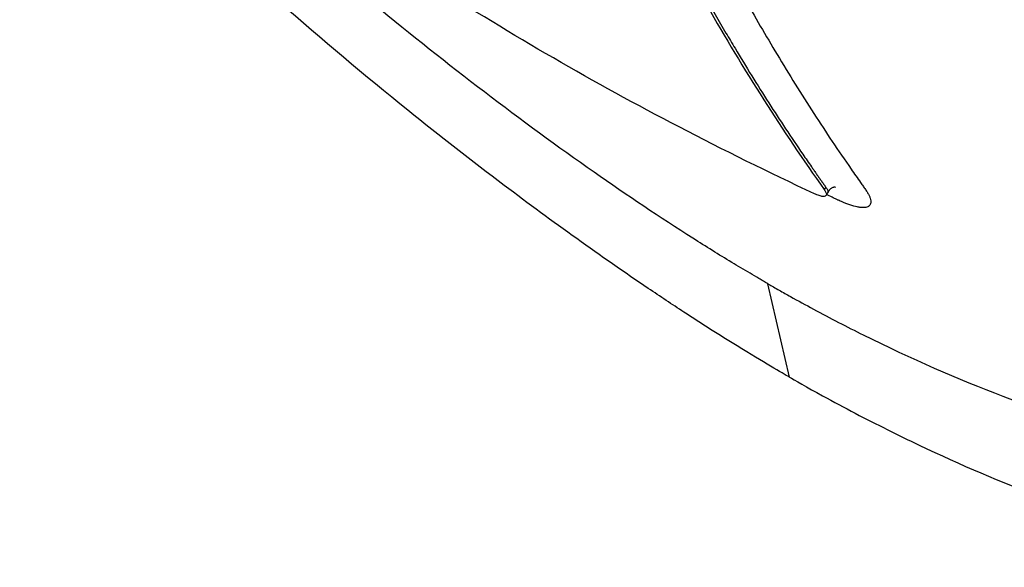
# Model space of a CAD drawing. Header units: millimetres. Extents: x 0 to 4378, y 0 to 2376.
# Tile 285 of 324: x 2554 to 2578, y 1095 to 1108. Entities that reach past the tile are written whole.
import ezdxf

# ---------------------------------------------------------------- set-up
doc = ezdxf.new("R2010")
doc.units = ezdxf.units.MM
doc.header["$LTSCALE"] = 0.2
doc.layers.add('01_Object Line', color=4, linetype='Continuous')

# ---------------------------------------------------------------- blocks, each defined once
blk = doc.blocks.new('A$C7c2cc22e_1')
for p, q in [((63.503, 69.794), (63.468, 69.733)), ((63.549, 69.653), (63.513, 69.591)), ((62.628, 65.213), (62.109, 67.464))]:
    blk.add_line(p, q)
for points, knots in [([(62.109, 67.464), (62.068, 67.488), (62.036, 67.506), (61.966, 67.547), (61.93, 67.568), (61.822, 67.631), (61.75, 67.673), (61.532, 67.802), (61.385, 67.889), (60.927, 68.166), (60.613, 68.361), (59.519, 69.056), (58.719, 69.591), (56.171, 71.373), (54.386, 72.735), (52.215, 74.52), (51.813, 74.856), (50.434, 76.028), (49.46, 76.888), (47.895, 78.323), (47.299, 78.883), (45.937, 80.19), (45.176, 80.944), (43.764, 82.383), (43.111, 83.067), (42.123, 84.129), (41.781, 84.501), (39.741, 86.76), (38.117, 88.692), (35.848, 91.611), (35.123, 92.581), (33.733, 94.521), (33.068, 95.491), (31.816, 97.405), (31.229, 98.347), (30.122, 100.22), (29.602, 101.149), (27.177, 105.761), (25.878, 109.179), (25.149, 112.861), (25.05, 113.527), (24.9, 115.123), (24.898, 116.017), (25.027, 117.251), (25.092, 117.644), (25.267, 118.393), (25.376, 118.749), (25.507, 119.085)], [0.000001, 0.000001, 0.000001, 0.000001, 0.017289, 0.017289, 0.034993, 0.034993, 0.070506, 0.070506, 0.142461, 0.142461, 0.294734, 0.294734, 0.67969, 0.67969, 1.52071, 1.52071, 1.712137, 1.712137, 2.17847, 2.17847, 2.468632, 2.468632, 2.845677, 2.845677, 3.177241, 3.177241, 3.354712, 3.354712, 4.246918, 4.246918, 4.688059, 4.688059, 5.129475, 5.129475, 5.562211, 5.562211, 5.997516, 5.997516, 7.753462, 7.753462, 8.159608, 8.159608, 8.770872, 8.770872, 9.07783, 9.07783, 9.385555, 9.385555, 9.385555, 9.385555]), ([(62.628, 65.213), (62.459, 65.311), (62.007, 65.57), (60.943, 66.227), (60.516, 66.499), (59.801, 66.966), (59.514, 67.156), (58.084, 68.121), (56.922, 68.953), (54.983, 70.414), (54.205, 71.02), (52.394, 72.478), (51.362, 73.344), (48.967, 75.438), (47.612, 76.688), (44.504, 79.704), (42.769, 81.506), (40.66, 83.852), (40.222, 84.349), (39.573, 85.099), (39.359, 85.348), (38.936, 85.846), (38.727, 86.095), (38.41, 86.475), (38.304, 86.603), (37.986, 86.988), (37.779, 87.24), (37.371, 87.744), (37.17, 87.994), (36.872, 88.369), (36.774, 88.494), (36.572, 88.751), (36.468, 88.883), (36.264, 89.146), (36.163, 89.277), (35.857, 89.673), (35.653, 89.941), (35.271, 90.446), (35.087, 90.693), (34.723, 91.184), (34.545, 91.426), (34.012, 92.161), (33.663, 92.653), (32.96, 93.663), (32.604, 94.187), (31.958, 95.159), (31.668, 95.606), (31.29, 96.199), (31.212, 96.323), (30.821, 96.947), (30.519, 97.44), (30.078, 98.179), (29.934, 98.425), (29.651, 98.912), (29.512, 99.155), (29.239, 99.639), (29.107, 99.877), (28.909, 100.237), (28.843, 100.359), (28.715, 100.596), (28.654, 100.71), (28.527, 100.948), (28.464, 101.068), (28.287, 101.406), (28.169, 101.635), (27.172, 103.598), (26.424, 105.283), (25.765, 107.039), (25.711, 107.188), (25.604, 107.483), (25.553, 107.627), (25.455, 107.908), (25.408, 108.047), (25.317, 108.318), (25.274, 108.451), (25.19, 108.712), (25.15, 108.841), (25.036, 109.21), (24.964, 109.454), (24.767, 110.15), (24.652, 110.602), (24.512, 111.214), (24.47, 111.401), (24.414, 111.676), (24.396, 111.763), (24.346, 112.018), (24.316, 112.185), (24.26, 112.506), (24.236, 112.659), (24.17, 113.097), (24.133, 113.377), (24.052, 114.136), (24.021, 114.604), (24.002, 115.394), (24.006, 115.724), (24.044, 116.525), (24.093, 116.985), (24.206, 117.64), (24.25, 117.853), (24.327, 118.164), (24.354, 118.267), (24.397, 118.418), (24.411, 118.468), (24.434, 118.542), (24.442, 118.567), (24.453, 118.604), (24.457, 118.616), (24.465, 118.641), (24.469, 118.653), (24.473, 118.665)], [0.000492, 0.000492, 0.000492, 0.000492, 0.070477, 0.070477, 0.116784, 0.116784, 0.147598, 0.147598, 0.270163, 0.270163, 0.35129, 0.35129, 0.459378, 0.459378, 0.603543, 0.603543, 0.795477, 0.795477, 0.846759, 0.846759, 0.872247, 0.872247, 0.897546, 0.897546, 0.910816, 0.910816, 0.936058, 0.936058, 0.961053, 0.961053, 0.973407, 0.973407, 0.986612, 0.986612, 0.999925, 0.999925, 1.026343, 1.026343, 1.051465, 1.051465, 1.076258, 1.076258, 1.125243, 1.125243, 1.177878, 1.177878, 1.224985, 1.224985, 1.237745, 1.237745, 1.287061, 1.287061, 1.311764, 1.311764, 1.336615, 1.336615, 1.361333, 1.361333, 1.372959, 1.372959, 1.384222, 1.384222, 1.395507, 1.395507, 1.41867, 1.41867, 1.596072, 1.596072, 1.612752, 1.612752, 1.628768, 1.628768, 1.644172, 1.644172, 1.659003, 1.659003, 1.673475, 1.673475, 1.702106, 1.702106, 1.756638, 1.756638, 1.781274, 1.781274, 1.792708, 1.792708, 1.814679, 1.814679, 1.835454, 1.835454, 1.874477, 1.874477, 1.942807, 1.942807, 1.994085, 1.994085, 2.070998, 2.070998, 2.109452, 2.109452, 2.128666, 2.128666, 2.138273, 2.138273, 2.143077, 2.143077, 2.145479, 2.145479, 2.147874, 2.147874, 2.147874, 2.147874]), ([(62.628, 65.213), (62.728, 65.156), (63.066, 64.963), (63.69, 64.622), (63.954, 64.48), (64.733, 64.073), (65.247, 63.817), (66.762, 63.099), (67.744, 62.682), (69.314, 62.088), (69.95, 61.867), (70.91, 61.567), (71.253, 61.467), (72.494, 61.134), (73.36, 60.953), (75.264, 60.682), (76.294, 60.632), (77.774, 60.742), (78.284, 60.82), (81.114, 61.499), (82.489, 62.893), (83.637, 65.428), (83.884, 66.522), (84.06, 69.563), (83.854, 72.529), (81.341, 79.25), (80.219, 81.641), (77.482, 86.578), (75.868, 89.121), (74.048, 91.668)], [-11.591769, -11.591769, -11.591769, -11.591769, -11.369233, -11.369233, -11.2055, -11.2055, -10.879051, -10.879051, -10.229253, -10.229253, -9.808886, -9.808886, -9.569695, -9.569695, -8.931682, -8.931682, -8.097781, -8.097781, -7.622133, -7.622133, -5.29353, -5.29353, -3.945591, -3.945591, -1.974095, -1.974095, -0.987299, -0.987299, -0.000001, -0.000001, -0.000001, -0.000001]), ([(62.109, 67.464), (62.134, 67.45), (62.154, 67.438), (62.199, 67.412), (62.222, 67.399), (62.289, 67.361), (62.335, 67.335), (62.471, 67.258), (62.562, 67.207), (62.838, 67.053), (63.022, 66.952), (63.614, 66.634), (64.014, 66.428), (65.562, 65.66), (66.694, 65.167), (69.239, 64.199), (70.637, 63.783), (73.807, 63.127), (75.484, 63.04), (79.291, 63.631), (80.782, 64.804), (82.705, 68.339), (82.727, 70.939), (81.862, 75.912), (80.94, 78.668), (78.178, 84.636), (76.356, 87.799), (74.143, 91.048)], [-6.407087, -6.407087, -6.407087, -6.407087, -6.401237, -6.401237, -6.39525, -6.39525, -6.383254, -6.383254, -6.359103, -6.359103, -6.309555, -6.309555, -6.200269, -6.200269, -5.881807, -5.881807, -5.449682, -5.449682, -4.832371, -4.832371, -3.815475, -3.815475, -2.514487, -2.514487, -1.264317, -1.264317, -0.000001, -0.000001, -0.000001, -0.000001]), ([(58.146, 79.29), (58.147, 79.288), (58.148, 79.285), (58.149, 79.283), (58.152, 79.276), (58.156, 79.269), (58.159, 79.261), (58.184, 79.203), (58.21, 79.145), (58.236, 79.087), (58.262, 79.029), (58.288, 78.971), (58.314, 78.913), (58.32, 78.899), (58.327, 78.884), (58.333, 78.87), (58.34, 78.855), (58.346, 78.841), (58.353, 78.826), (58.366, 78.798), (58.379, 78.769), (58.392, 78.74), (58.444, 78.624), (58.496, 78.509), (58.549, 78.395), (58.76, 77.935), (58.977, 77.481), (59.198, 77.033), (59.419, 76.584), (59.644, 76.141), (59.875, 75.703), (60.106, 75.265), (60.341, 74.832), (60.581, 74.404), (60.751, 74.102), (60.924, 73.801), (61.099, 73.504)], [0, 0, 0, 0, 0.0006665, 0.0006665, 0.0006665, 0.002773, 0.002773, 0.002773, 0.0196251, 0.0196251, 0.0196251, 0.0364771, 0.0364771, 0.0364771, 0.0406901, 0.0406901, 0.0406901, 0.0449031, 0.0449031, 0.0449031, 0.0533291, 0.0533291, 0.0533291, 0.0870332, 0.0870332, 0.0870332, 0.2218495, 0.2218495, 0.2218495, 0.3566658, 0.3566658, 0.3566658, 0.4914821, 0.4914821, 0.4914821, 0.5868683, 0.5868683, 0.5868683, 0.5868683]), ([(59.048, 79.369), (59.06, 79.348), (59.07, 79.327), (59.08, 79.307), (59.088, 79.29), (59.095, 79.274), (59.102, 79.258), (59.109, 79.242), (59.116, 79.226), (59.123, 79.21), (59.137, 79.179), (59.151, 79.147), (59.165, 79.115), (59.221, 78.988), (59.277, 78.862), (59.334, 78.736), (59.561, 78.232), (59.794, 77.733), (60.032, 77.241), (60.27, 76.749), (60.515, 76.264), (60.765, 75.785), (61.015, 75.305), (61.27, 74.832), (61.531, 74.366), (61.792, 73.9), (62.059, 73.441), (62.331, 72.988), (62.62, 72.506), (62.916, 72.031), (63.218, 71.564), (63.511, 71.111), (63.81, 70.666), (64.115, 70.227), (64.191, 70.117), (64.267, 70.008), (64.344, 69.899), (64.364, 69.872), (64.383, 69.845), (64.402, 69.818), (64.412, 69.804), (64.421, 69.791), (64.431, 69.777), (64.441, 69.763), (64.45, 69.75), (64.46, 69.736), (64.479, 69.71), (64.496, 69.684), (64.51, 69.659), (64.525, 69.634), (64.538, 69.61), (64.549, 69.587), (64.56, 69.564), (64.569, 69.543), (64.575, 69.522), (64.582, 69.502), (64.586, 69.482), (64.589, 69.465), (64.59, 69.46), (64.59, 69.456), (64.59, 69.451), (64.591, 69.447), (64.591, 69.443), (64.591, 69.439), (64.591, 69.43), (64.591, 69.422), (64.59, 69.415), (64.588, 69.4), (64.584, 69.386), (64.578, 69.373), (64.572, 69.361), (64.564, 69.35), (64.554, 69.341), (64.548, 69.335), (64.542, 69.331), (64.535, 69.326)], [-0.7017828, -0.7017828, -0.7017828, -0.7017828, -0.7003569, -0.7003569, -0.7003569, -0.6992184, -0.6992184, -0.6992184, -0.6980799, -0.6980799, -0.6980799, -0.695803, -0.695803, -0.695803, -0.686695, -0.686695, -0.686695, -0.6502632, -0.6502632, -0.6502632, -0.6138313, -0.6138313, -0.6138313, -0.5773995, -0.5773995, -0.5773995, -0.5409677, -0.5409677, -0.5409677, -0.5021739, -0.5021739, -0.5021739, -0.4645611, -0.4645611, -0.4645611, -0.4551579, -0.4551579, -0.4551579, -0.4528071, -0.4528071, -0.4528071, -0.4516317, -0.4516317, -0.4516317, -0.4504563, -0.4504563, -0.4504563, -0.4481055, -0.4481055, -0.4481055, -0.4457547, -0.4457547, -0.4457547, -0.4434039, -0.4434039, -0.4434039, -0.4410531, -0.4410531, -0.4410531, -0.4404654, -0.4404654, -0.4404654, -0.4398777, -0.4398777, -0.4398777, -0.4387023, -0.4387023, -0.4387023, -0.4363515, -0.4363515, -0.4363515, -0.4340007, -0.4340007, -0.4340007, -0.4326907, -0.4326907, -0.4326907, -0.4326907]), ([(58.109, 79.226), (58.884, 77.465), (59.729, 75.78), (61.521, 72.619), (62.463, 71.139), (63.468, 69.733)], [-1.721691, -1.721691, -1.721691, -1.721691, -0.84519, -0.84519, -0.000001, -0.000001, -0.000001, -0.000001]), ([(63.23, 69.632), (62.127, 70.147), (61.039, 70.683), (58.941, 71.775), (57.932, 72.328), (55.944, 73.477), (54.968, 74.07), (53.007, 75.324), (52.024, 75.985), (51.06, 76.665)], [-1.723661, -1.723661, -1.723661, -1.723661, -1.283811, -1.283811, -0.862142, -0.862142, -0.440299, -0.440299, -0.000001, -0.000001, -0.000001, -0.000001]), ([(61.099, 73.504), (61.171, 73.381), (61.244, 73.258), (61.317, 73.136), (61.583, 72.691), (61.855, 72.254), (62.131, 71.822), (62.4, 71.403), (62.673, 70.99), (62.951, 70.584), (63.021, 70.482), (63.091, 70.381), (63.161, 70.28), (63.179, 70.255), (63.196, 70.229), (63.214, 70.204), (63.223, 70.192), (63.231, 70.179), (63.24, 70.166), (63.249, 70.154), (63.258, 70.141), (63.267, 70.129), (63.284, 70.104), (63.302, 70.078), (63.319, 70.053), (63.337, 70.028), (63.355, 70.003), (63.372, 69.978), (63.39, 69.953), (63.408, 69.928), (63.426, 69.903), (63.443, 69.878), (63.461, 69.853), (63.479, 69.828), (63.483, 69.822), (63.488, 69.816), (63.492, 69.809), (63.496, 69.804), (63.499, 69.799), (63.503, 69.794)], [0.5868683, 0.5868683, 0.5868683, 0.5868683, 0.6262984, 0.6262984, 0.6262984, 0.769855, 0.769855, 0.769855, 0.9090414, 0.9090414, 0.9090414, 0.943838, 0.943838, 0.943838, 0.9525372, 0.9525372, 0.9525372, 0.9568868, 0.9568868, 0.9568868, 0.9612363, 0.9612363, 0.9612363, 0.9699355, 0.9699355, 0.9699355, 0.9786346, 0.9786346, 0.9786346, 0.9873338, 0.9873338, 0.9873338, 0.9960329, 0.9960329, 0.9960329, 0.9982077, 0.9982077, 0.9982077, 1, 1, 1, 1]), ([(63.503, 69.794), (63.512, 69.78), (63.521, 69.767), (63.528, 69.755), (63.54, 69.732), (63.549, 69.712), (63.552, 69.695), (63.556, 69.678), (63.555, 69.664), (63.549, 69.653), (63.549, 69.653), (63.549, 69.653), (63.549, 69.653)], [0.000025, 0.000025, 0.000025, 0.000025, 0.0831958, 0.0831958, 0.0831958, 0.2361365, 0.2361365, 0.2361365, 0.3890773, 0.3890773, 0.3890773, 0.3905127, 0.3905127, 0.3905127, 0.3905127]), ([(63.736, 69.785), (63.736, 69.785), (63.735, 69.786), (63.73, 69.787), (63.724, 69.788), (63.707, 69.788), (63.698, 69.787), (63.678, 69.783), (63.668, 69.78), (63.641, 69.767), (63.622, 69.753), (63.584, 69.713), (63.565, 69.685), (63.55, 69.655)], [2.77931177, 2.77931177, 2.77931177, 2.77931177, 2.78417605, 2.78417605, 2.79287388, 2.79287388, 2.80000846, 2.80000846, 2.80589759, 2.80589759, 2.81569743, 2.81569743, 2.82698879, 2.82698879, 2.82698879, 2.82698879]), ([(63.468, 69.733), (63.487, 69.706), (63.5, 69.682), (63.518, 69.639), (63.521, 69.62), (63.516, 69.591), (63.507, 69.58), (63.477, 69.566), (63.457, 69.564), (63.406, 69.569), (63.377, 69.576), (63.31, 69.597), (63.272, 69.613), (63.23, 69.632)], [-0.09810241, -0.09810241, -0.09810241, -0.09810241, -0.08224452, -0.08224452, -0.06572757, -0.06572757, -0.0490448, -0.0490448, -0.03216608, -0.03216608, -0.01647028, -0.01647028, -0.00000101, -0.00000101, -0.00000101, -0.00000101]), ([(64.535, 69.326), (64.529, 69.323), (64.523, 69.32), (64.517, 69.317), (64.503, 69.311), (64.486, 69.306), (64.468, 69.303), (64.454, 69.3), (64.438, 69.298), (64.422, 69.298), (64.417, 69.298), (64.412, 69.298), (64.407, 69.298), (64.401, 69.298), (64.396, 69.298), (64.391, 69.298), (64.386, 69.298), (64.38, 69.298), (64.375, 69.299), (64.363, 69.299), (64.352, 69.3), (64.34, 69.302), (64.334, 69.302), (64.328, 69.303), (64.322, 69.304), (64.316, 69.305), (64.31, 69.306), (64.303, 69.307), (64.291, 69.309), (64.278, 69.311), (64.264, 69.314), (64.211, 69.325), (64.151, 69.341), (64.087, 69.363), (64.023, 69.385), (63.954, 69.412), (63.881, 69.443), (63.863, 69.451), (63.844, 69.46), (63.826, 69.468), (63.816, 69.472), (63.807, 69.477), (63.797, 69.481), (63.788, 69.486), (63.779, 69.49), (63.769, 69.494), (63.731, 69.512), (63.694, 69.53), (63.656, 69.547), (63.612, 69.568), (63.568, 69.589), (63.524, 69.609)], [-0.43269069, -0.43269069, -0.43269069, -0.43269069, -0.43164991, -0.43164991, -0.43164991, -0.42929911, -0.42929911, -0.42929911, -0.42748828, -0.42748828, -0.42748828, -0.42694832, -0.42694832, -0.42694832, -0.42640835, -0.42640835, -0.42640835, -0.42586838, -0.42586838, -0.42586838, -0.42478844, -0.42478844, -0.42478844, -0.42424847, -0.42424847, -0.42424847, -0.4237085, -0.4237085, -0.4237085, -0.42262856, -0.42262856, -0.42262856, -0.4183088, -0.4183088, -0.4183088, -0.41398905, -0.41398905, -0.41398905, -0.41290911, -0.41290911, -0.41290911, -0.41236914, -0.41236914, -0.41236914, -0.41182917, -0.41182917, -0.41182917, -0.40966929, -0.40966929, -0.40966929, -0.40712843, -0.40712843, -0.40712843, -0.40712843])]:
    blk.add_open_spline(points, degree=3, knots=knots)

msp = doc.modelspace()

# ---------------------------------------------------------------- block references
at = {"layer": '01_Object Line'}
msp.add_blockref('A$C7c2cc22e_1', (2510.212, 1034.021), dxfattribs=at)

doc.saveas('drawing.dxf')
